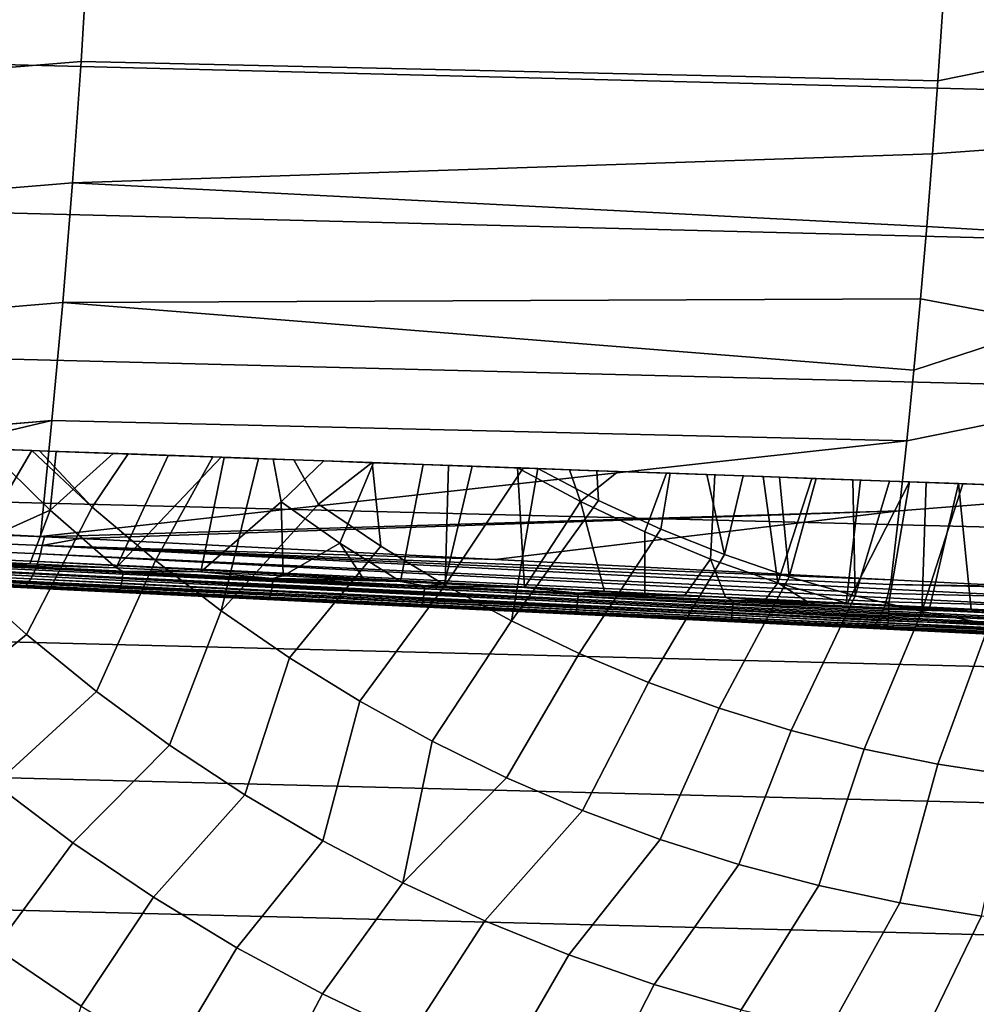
# Model space of a CAD drawing. Header units: metres. Extents: x -248 to 28, y -28 to 28.
# Tile 416 of 507: x -10 to -2, y -15 to -7. Entities that reach past the tile are written whole.
import ezdxf

# ---------------------------------------------------------------- set-up
doc = ezdxf.new("R2010")
doc.units = ezdxf.units.M
doc.layers.add('solid_10_061_053_XXX', color=7, linetype='CONTINUOUS')

msp = doc.modelspace()

# ---------------------------------------------------------------- linework, layer by layer
at = {"layer": 'solid_10_061_053_XXX'}
for points in [[(25.284929, -7.93235, -9.8), (-25.654243, -6.641504, -9.8), (-25.957792, -5.333158, -9.8), (25.654264, -6.641425, -9.8)], [(-9.667506, -5.945938, 161.116776), (-17.117186, -6.549905, 162.847351), (-17.186344, -7.614699, 162.57045), (-9.731503, -7.003611, 160.860779)], [(-9.667506, -5.945938, 161.116776), (-9.731503, -7.003611, 160.860779), (-2.338109, -7.168022, 158.936844), (-2.295956, -6.53129, 159.105545)], [(-1.064054, -6.124339, 158.880539), (-2.295956, -6.53129, 159.105545), (-2.338109, -7.168022, 158.936844), (-1.120143, -6.922044, 158.680267)], [(24.850672, -9.202921, -9.8), (-25.284903, -7.932432, -9.8), (-25.654243, -6.641504, -9.8), (25.284929, -7.93235, -9.8)], [(-1.120143, -6.922044, 158.680267), (-2.338109, -7.168022, 158.936844), (-2.384187, -7.800229, 158.752472), (-1.183057, -7.712707, 158.455627)], [(-9.731503, -7.003611, 160.860779), (-17.186344, -7.614699, 162.57045), (-17.265833, -8.667262, 162.252151), (-9.805897, -8.049693, 160.563202)], [(-9.731503, -7.003611, 160.860779), (-9.805897, -8.049693, 160.563202), (-2.384187, -7.800229, 158.752472), (-2.338109, -7.168022, 158.936844)], [(-1.252734, -8.495523, 158.206848), (-1.183057, -7.712707, 158.455627), (-2.384187, -7.800229, 158.752472), (-2.434158, -8.427499, 158.552551)], [(-9.805897, -8.049693, 160.563202), (-2.434158, -8.427499, 158.552551), (-2.384187, -7.800229, 158.752472)], [(24.352566, -10.449987, -9.8), (-24.850639, -9.203009, -9.8), (-25.284903, -7.932432, -9.8), (24.850672, -9.202921, -9.8)], [(-9.805897, -8.049693, 160.563202), (-17.265833, -8.667262, 162.252151), (-17.355513, -9.705905, 161.892975), (-9.890565, -9.08246, 160.224533)], [(-9.805897, -8.049693, 160.563202), (-9.890565, -9.08246, 160.224533), (-2.487973, -9.04941, 158.337219), (-2.434158, -8.427499, 158.552551)], [(-1.329094, -9.269708, 157.934174), (-1.252734, -8.495523, 158.206848), (-2.434158, -8.427499, 158.552551), (-2.487973, -9.04941, 158.337219)], [(-9.890565, -9.08246, 160.224533), (-17.355513, -9.705905, 161.892975), (-17.453671, -10.729011, 161.493042), (-9.985366, -10.100205, 159.845337)], [(-9.890565, -9.08246, 160.224533), (-9.985366, -10.100205, 159.845337), (-2.606964, -10.275488, 157.860886), (-2.54559, -9.665545, 158.106613)], [(-9.890565, -9.08246, 160.224533), (-2.54559, -9.665545, 158.106613), (-2.487973, -9.04941, 158.337219)], [(-1.329094, -9.269708, 157.934174), (-2.487973, -9.04941, 158.337219), (-2.54559, -9.665545, 158.106613)], [(23.791927, -11.67022, -9.8), (-24.352528, -10.450079, -9.8), (-24.850639, -9.203009, -9.8), (24.352566, -10.449987, -9.8)], [(-1.329094, -9.269708, 157.934174), (-2.54559, -9.665545, 158.106613), (-2.606964, -10.275488, 157.860886), (-1.412058, -10.034474, 157.637924)], [(-9.985366, -10.100205, 159.845337), (-17.453671, -10.729011, 161.493042), (-17.417755, -10.730821, 161.483032)], [(-17.372591, -10.733096, 161.470444), (-9.985366, -10.100205, 159.845337), (-17.417755, -10.730821, 161.483032)], [(-17.372591, -10.733096, 161.470444), (-13.474531, -10.92983, 160.380142), (-9.985366, -10.100205, 159.845337)], [(-13.474531, -10.92983, 160.380142), (-10.0834, -11.101521, 159.424332), (-9.985366, -10.100205, 159.845337)], [(-10.0834, -11.101521, 159.424332), (-2.606964, -10.275488, 157.860886), (-9.985366, -10.100205, 159.845337)], [(-1.412058, -10.034474, 157.637924), (-2.606964, -10.275488, 157.860886), (-2.672106, -10.878819, 157.600189), (-1.501545, -10.789042, 157.318375)], [(-10.047008, -11.103366, 159.414032), (-2.672106, -10.878819, 157.600189), (-2.606964, -10.275488, 157.860886), (-10.0834, -11.101521, 159.424332)], [(-11.49369, -10.311362, 148.103973), (-10.90072, -10.332574, 147.540253), (-10.15645, -10.359179, 147.836273), (-10.540462, -10.345437, 148.492203)], [(-10.540462, -10.345437, 148.492203), (-9.998307, -10.874741, 148.490341), (-10.948695, -11.299049, 147.927841), (-11.432454, -11.275789, 147.727234)], [(-10.785824, -11.427151, 147.116699), (-10.15645, -10.359179, 147.836273), (-10.90072, -10.332574, 147.540253), (-11.339881, -10.87754, 147.116699)], [(-10.205161, -11.948575, 147.116699), (-9.635878, -10.84841, 147.834854), (-10.15645, -10.359179, 147.836273), (-10.785824, -11.427151, 147.116699)], [(-10.540462, -10.345437, 148.492203), (-10.15645, -10.359179, 147.836273), (-10.09022, -10.361547, 147.861374), (-10.453724, -10.348538, 148.525528)], [(-9.948047, -10.366615, 148.713318), (-9.998307, -10.874741, 148.490341), (-10.540462, -10.345437, 148.492203)], [(-10.453724, -10.348538, 148.525528), (-9.948047, -10.366615, 148.713318), (-10.540462, -10.345437, 148.492203)], [(-10.453724, -10.348538, 148.525528), (-10.09022, -10.361547, 147.861374), (-9.324987, -10.388903, 148.137756), (-9.948047, -10.366615, 148.713318)], [(-10.09022, -10.361547, 147.861374), (-10.15645, -10.359179, 147.836273), (-9.635878, -10.84841, 147.834854)], [(-9.324987, -10.388903, 148.137756), (-10.09022, -10.361547, 147.861374), (-9.635878, -10.84841, 147.834854)], [(23.170242, -12.860395, -9.8), (-23.791882, -11.670311, -9.8), (-24.352528, -10.450079, -9.8), (23.791927, -11.67022, -9.8)], [(-9.948047, -10.366615, 148.713318), (-9.456919, -10.384172, 148.885239), (-9.998307, -10.874741, 148.490341)], [(-9.456919, -10.384172, 148.885239), (-8.982446, -10.401134, 149.041855), (-9.429259, -11.37228, 148.490082), (-9.998307, -10.874741, 148.490341)], [(-9.948047, -10.366615, 148.713318), (-9.324987, -10.388903, 148.137756), (-9.456919, -10.384172, 148.885239)], [(-9.324987, -10.388903, 148.137756), (-9.635878, -10.84841, 147.834854), (-9.090442, -11.309376, 147.834854), (-8.596397, -10.414949, 148.377502)], [(-9.456919, -10.384172, 148.885239), (-9.324987, -10.388903, 148.137756), (-8.596397, -10.414949, 148.377502), (-8.982446, -10.401134, 149.041855)], [(-8.982446, -10.401134, 149.041855), (-8.522971, -10.41756, 149.184692), (-9.429259, -11.37228, 148.490082)], [(-8.522971, -10.41756, 149.184692), (-8.497104, -10.418485, 149.192474), (-8.700061, -11.407392, 148.724792), (-9.429259, -11.37228, 148.490082)], [(-8.522986, -11.742948, 147.834854), (-8.202879, -10.429017, 148.49762), (-8.596397, -10.414949, 148.377502), (-9.090442, -11.309376, 147.834854)], [(-8.982446, -10.401134, 149.041855), (-8.596397, -10.414949, 148.377502), (-8.202879, -10.429017, 148.49762), (-8.522971, -10.41756, 149.184692)], [(-8.07607, -10.433537, 149.315399), (-8.006705, -10.80111, 149.191971), (-8.700061, -11.407392, 148.724792), (-8.497104, -10.418485, 149.192474)], [(-8.522986, -11.742948, 147.834854), (-7.684614, -10.822927, 148.495041), (-7.897358, -10.439939, 148.586533), (-8.202879, -10.429017, 148.49762)], [(-8.522971, -10.41756, 149.184692), (-8.202879, -10.429017, 148.49762), (-8.497104, -10.418485, 149.192474)], [(-8.497104, -10.418485, 149.192474), (-8.202879, -10.429017, 148.49762), (-7.897358, -10.439939, 148.586533), (-8.07607, -10.433537, 149.315399)], [(-8.07607, -10.433537, 149.315399), (-7.897358, -10.439939, 148.586533), (-7.221469, -10.464103, 148.769592), (-7.638911, -10.449164, 149.435547)], [(-8.07607, -10.433537, 149.315399), (-7.638911, -10.449164, 149.435547), (-8.006705, -10.80111, 149.191971)], [(-7.638911, -10.449164, 149.435547), (-7.20801, -10.464569, 149.546661), (-7.498983, -11.160237, 149.191711), (-8.006705, -10.80111, 149.191971)], [(-7.221469, -10.464103, 148.769592), (-7.897358, -10.439939, 148.586533), (-7.684614, -10.822927, 148.495041)], [(-7.638911, -10.449164, 149.435547), (-7.221469, -10.464103, 148.769592), (-7.20801, -10.464569, 149.546661)], [(-7.221469, -10.464103, 148.769592), (-7.684614, -10.822927, 148.495041), (-7.146172, -11.185762, 148.495041)], [(-7.20801, -10.464569, 149.546661), (-6.781243, -10.479827, 149.649597), (-6.975855, -11.490479, 149.193405), (-7.498983, -11.160237, 149.191711)], [(-7.221469, -10.464103, 148.769592), (-7.146172, -11.185762, 148.495041), (-6.59063, -11.521833, 148.495041), (-6.563147, -10.487638, 148.930298)], [(-6.781243, -10.479827, 149.649597), (-7.20801, -10.464569, 149.546661), (-7.221469, -10.464103, 148.769592), (-6.563147, -10.487638, 148.930298)], [(-6.781243, -10.479827, 149.649597), (-6.357452, -10.494977, 149.744888), (-6.595724, -11.508786, 149.280869), (-6.975855, -11.490479, 149.193405)], [(-6.781243, -10.479827, 149.649597), (-6.563147, -10.487638, 148.930298), (-5.917532, -10.510719, 149.07132), (-6.357452, -10.494977, 149.744888)], [(-6.357452, -10.494977, 149.744888), (-5.966115, -10.508968, 149.826813), (-5.90529, -11.542062, 149.425415), (-6.595724, -11.508786, 149.280869)], [(-6.563147, -10.487638, 148.930298), (-6.59063, -11.521833, 148.495041), (-5.917532, -10.510719, 149.07132)], [(-6.59063, -11.521833, 148.495041), (-6.019319, -11.830336, 148.495041), (-5.791919, -10.51521, 149.096878), (-5.917532, -10.510719, 149.07132)], [(-6.357452, -10.494977, 149.744888), (-5.917532, -10.510719, 149.07132), (-5.966115, -10.508968, 149.826813)], [(-6.019319, -11.830336, 148.495041), (-5.266761, -10.790631, 149.095749), (-5.791919, -10.51521, 149.096878)], [(-5.966115, -10.508968, 149.826813), (-5.917532, -10.510719, 149.07132), (-5.791919, -10.51521, 149.096878), (-5.936174, -10.510038, 149.832855)], [(-5.966115, -10.508968, 149.826813), (-5.424049, -10.79993, 149.826355), (-5.90529, -11.542062, 149.425415)], [(-5.516788, -10.525032, 149.913788), (-5.424049, -10.79993, 149.826355), (-5.966115, -10.508968, 149.826813)], [(-5.936174, -10.510038, 149.832855), (-5.516788, -10.525032, 149.913788), (-5.966115, -10.508968, 149.826813)], [(-5.936174, -10.510038, 149.832855), (-5.791919, -10.51521, 149.096878), (-5.280563, -10.533492, 149.194626), (-5.516788, -10.525032, 149.913788)], [(-5.280563, -10.533492, 149.194626), (-5.791919, -10.51521, 149.096878), (-5.266761, -10.790631, 149.095749)], [(-5.516788, -10.525032, 149.913788), (-5.280563, -10.533492, 149.194626), (-4.64868, -10.556083, 149.30159), (-5.098563, -10.539985, 149.987976)], [(-5.516788, -10.525032, 149.913788), (-5.098563, -10.539985, 149.987976), (-5.424049, -10.79993, 149.826355)], [(-5.280563, -10.533492, 149.194626), (-5.266761, -10.790631, 149.095749), (-4.729023, -11.036885, 149.095749), (-4.64868, -10.556083, 149.30159)], [(-5.098563, -10.539985, 149.987976), (-4.680883, -10.554917, 150.055603), (-4.868016, -11.062426, 149.826065), (-5.424049, -10.79993, 149.826355)], [(-5.098563, -10.539985, 149.987976), (-4.64868, -10.556083, 149.30159), (-4.680883, -10.554917, 150.055603)], [(-4.680883, -10.554917, 150.055603), (-4.263216, -10.56985, 150.116821), (-4.299358, -11.296316, 149.825775), (-4.868016, -11.062426, 149.826065)], [(-4.64868, -10.556083, 149.30159), (-4.729023, -11.036885, 149.095749), (-4.179811, -11.256361, 149.095749), (-4.333661, -10.567346, 149.349274)], [(-4.263216, -10.56985, 150.116821), (-4.680883, -10.554917, 150.055603), (-4.64868, -10.556083, 149.30159), (-4.333661, -10.567346, 149.349274)], [(-4.018881, -10.5786, 149.393204), (-4.333661, -10.567346, 149.349274), (-4.179811, -11.256361, 149.095749)], [(-4.263216, -10.56985, 150.116821), (-4.333661, -10.567346, 149.349274), (-4.018881, -10.5786, 149.393204)], [(-4.263216, -10.56985, 150.116821), (-3.845194, -10.584795, 150.171707), (-3.719546, -11.500998, 149.82547), (-4.299358, -11.296316, 149.825775)], [(-4.263216, -10.56985, 150.116821), (-4.018881, -10.5786, 149.393204), (-3.70398, -10.589858, 149.433426), (-3.845194, -10.584795, 150.171707)], [(-4.018881, -10.5786, 149.393204), (-4.179811, -11.256361, 149.095749), (-3.620459, -11.448527, 149.095749), (-3.70398, -10.589858, 149.433426)], [(-3.845194, -10.584795, 150.171707), (-3.70398, -10.589858, 149.433426), (-3.388837, -10.601126, 149.469986), (-3.426309, -10.599771, 150.220352)], [(-3.845194, -10.584795, 150.171707), (-3.426309, -10.599771, 150.220352), (-3.719546, -11.500998, 149.82547)], [(-3.426309, -10.599771, 150.220352), (-3.006027, -10.614798, 150.262802), (-3.130124, -11.675772, 149.825226), (-3.719546, -11.500998, 149.82547)], [(-3.388837, -10.601126, 149.469986), (-3.70398, -10.589858, 149.433426), (-3.620459, -11.448527, 149.095749)], [(-3.388837, -10.601126, 149.469986), (-3.620459, -11.448527, 149.095749), (-3.052322, -11.612916, 149.095749), (-3.073209, -10.61241, 149.502914)], [(-3.006027, -10.614798, 150.262802), (-3.426309, -10.599771, 150.220352), (-3.388837, -10.601126, 149.469986), (-3.073209, -10.61241, 149.502914)], [(-3.006027, -10.614798, 150.262802), (-2.583932, -10.629889, 150.299042), (-3.118752, -11.67632, 149.826279), (-3.130124, -11.675772, 149.825226)], [(-2.756986, -10.623716, 149.532211), (-3.073209, -10.61241, 149.502914), (-3.052322, -11.612916, 149.095749)], [(-3.006027, -10.614798, 150.262802), (-3.073209, -10.61241, 149.502914), (-2.756986, -10.623716, 149.532211)], [(-3.006027, -10.614798, 150.262802), (-2.756986, -10.623716, 149.532211), (-2.440085, -10.635046, 149.557877), (-2.583932, -10.629889, 150.299042)], [(-2.583932, -10.629889, 150.299042), (-2.76451, -11.693408, 149.856705), (-3.118752, -11.67632, 149.826279)], [(-2.440085, -10.635046, 149.557877), (-2.756986, -10.623716, 149.532211), (-3.052322, -11.612916, 149.095749), (-2.47678, -11.74913, 149.095749)], [(-2.583932, -10.629889, 150.299042), (-2.15977, -10.645055, 150.329041), (-2.408856, -11.710544, 149.88266), (-2.76451, -11.693408, 149.856705)], [(-2.583932, -10.629889, 150.299042), (-2.440085, -10.635046, 149.557877), (-2.122488, -10.646401, 149.579895), (-2.15977, -10.645055, 150.329041)], [(-2.122488, -10.646401, 149.579895), (-2.440085, -10.635046, 149.557877), (-2.47678, -11.74913, 149.095749)], [(-1.804214, -10.657781, 149.598251), (-2.122488, -10.646401, 149.579895), (-2.47678, -11.74913, 149.095749), (-1.895228, -11.856838, 149.095749)], [(-2.15977, -10.645055, 150.329041), (-2.05178, -11.727742, 149.904099), (-2.408856, -11.710544, 149.88266)], [(-1.733403, -10.660299, 150.352722), (-2.15977, -10.645055, 150.329041), (-2.122488, -10.646401, 149.579895), (-1.804214, -10.657781, 149.598251)], [(-2.15977, -10.645055, 150.329041), (-1.733403, -10.660299, 150.352722), (-1.693737, -11.745009, 149.920944), (-2.05178, -11.727742, 149.904099)], [(-6.019319, -11.830336, 148.495041), (-5.433605, -12.110532, 148.495041), (-4.729023, -11.036885, 149.095749), (-5.266761, -10.790631, 149.095749)], [(-1.597386, -11.532706, 156.9758), (-1.501545, -10.789042, 157.318375), (-2.672106, -10.878819, 157.600189), (-2.74097, -11.475149, 157.324707)], [(-17.462156, -10.93371, 161.361938), (-10.083826, -11.250779, 159.331512), (-10.067346, -11.179468, 159.377792), (-17.44595, -10.87081, 161.409393)], [(-17.44595, -10.87081, 161.409393), (-10.067346, -11.179468, 159.377792), (-10.047008, -11.103366, 159.414032), (-17.4314, -10.802917, 161.449997)], [(-17.4314, -10.802917, 161.449997), (-10.0834, -11.101521, 159.424332), (-13.474531, -10.92983, 160.380142)], [(-17.4314, -10.802917, 161.449997), (-10.047008, -11.103366, 159.414032), (-10.0834, -11.101521, 159.424332)], [(-9.998307, -10.874741, 148.490341), (-10.174372, -11.336385, 148.226959), (-10.948695, -11.299049, 147.927841)], [(-9.599326, -12.440527, 147.116699), (-9.090442, -11.309376, 147.834854), (-9.635878, -10.84841, 147.834854), (-10.205161, -11.948575, 147.116699)], [(-9.998307, -10.874741, 148.490341), (-9.429259, -11.37228, 148.490082), (-10.174372, -11.336385, 148.226959)], [(-8.006705, -10.80111, 149.191971), (-7.989082, -11.441648, 148.93251), (-8.700061, -11.407392, 148.724792)], [(-8.522986, -11.742948, 147.834854), (-7.934885, -12.148074, 147.834854), (-7.146172, -11.185762, 148.495041), (-7.684614, -10.822927, 148.495041)], [(-8.006705, -10.80111, 149.191971), (-7.498983, -11.160237, 149.191711), (-7.989082, -11.441648, 148.93251)], [(-5.424049, -10.79993, 149.826355), (-5.214591, -11.575352, 149.551804), (-5.90529, -11.542062, 149.425415)], [(-5.424049, -10.79993, 149.826355), (-4.868016, -11.062426, 149.826065), (-4.868329, -11.592013, 149.608414), (-5.214591, -11.575352, 149.551804)], [(-17.479836, -10.990893, 161.308212), (-10.102177, -11.31597, 159.277557), (-10.083826, -11.250779, 159.331512), (-17.462156, -10.93371, 161.361938)], [(-9.736907, -11.119093, 159.326233), (-2.672106, -10.878819, 157.600189), (-10.047008, -11.103366, 159.414032)], [(-9.736907, -11.119093, 159.326233), (-6.159035, -11.300875, 158.307892), (-2.672106, -10.878819, 157.600189)], [(-6.159035, -11.300875, 158.307892), (-2.74097, -11.475149, 157.324707), (-2.672106, -10.878819, 157.600189)], [(-17.518782, -11.085555, 161.184402), (-10.143489, -11.424613, 159.149551), (-10.122153, -11.374174, 159.216629), (-17.498783, -11.041703, 161.248795)], [(-17.498783, -11.041703, 161.248795), (-10.122153, -11.374174, 159.216629), (-10.102177, -11.31597, 159.277557), (-17.479836, -10.990893, 161.308212)], [(-5.433605, -12.110532, 148.495041), (-4.83489, -12.361751, 148.495041), (-4.179811, -11.256361, 149.095749), (-4.729023, -11.036885, 149.095749)], [(-17.560999, -11.150452, 161.043655), (-10.189086, -11.499621, 159.00058), (-10.165899, -11.466616, 159.077209), (-17.539598, -11.121943, 161.115753)], [(-17.539598, -11.121943, 161.115753), (-10.165899, -11.466616, 159.077209), (-10.143489, -11.424613, 159.149551), (-17.518782, -11.085555, 161.184402)], [(-10.067346, -11.179468, 159.377792), (-9.736907, -11.119093, 159.326233), (-10.047008, -11.103366, 159.414032)], [(-10.067346, -11.179468, 159.377792), (-6.159035, -11.300875, 158.307892), (-9.736907, -11.119093, 159.326233)], [(-4.868016, -11.062426, 149.826065), (-4.299358, -11.296316, 149.825775), (-4.521066, -11.608764, 149.66066), (-4.868329, -11.592013, 149.608414)], [(-10.236546, -11.537009, 158.838577), (-17.604551, -11.182607, 160.89241), (-17.626064, -11.185889, 160.815033), (-10.254993, -11.541142, 158.752853)], [(-10.254993, -11.541142, 158.752853), (-17.626064, -11.185889, 160.815033), (-13.717191, -11.374279, 159.725677)], [(-17.604551, -11.182607, 160.89241), (-10.236546, -11.537009, 158.838577), (-10.21274, -11.52319, 158.920685), (-17.582731, -11.170751, 160.968918)], [(-17.582731, -11.170751, 160.968918), (-10.21274, -11.52319, 158.920685), (-10.189086, -11.499621, 159.00058), (-17.560999, -11.150452, 161.043655)], [(-10.067346, -11.179468, 159.377792), (-10.083826, -11.250779, 159.331512), (-2.766584, -11.594784, 157.255417), (-2.757399, -11.556469, 157.280914)], [(-10.067346, -11.179468, 159.377792), (-2.748821, -11.516541, 157.304031), (-2.74097, -11.475149, 157.324707)], [(-10.067346, -11.179468, 159.377792), (-2.74097, -11.475149, 157.324707), (-6.159035, -11.300875, 158.307892)], [(-10.067346, -11.179468, 159.377792), (-2.757399, -11.556469, 157.280914), (-2.748821, -11.516541, 157.304031)], [(-7.498983, -11.160237, 149.191711), (-7.289074, -11.475379, 149.117096), (-7.989082, -11.441648, 148.93251)], [(-7.934885, -12.148074, 147.834854), (-7.327563, -12.523774, 147.834854), (-6.59063, -11.521833, 148.495041), (-7.146172, -11.185762, 148.495041)], [(-7.498983, -11.160237, 149.191711), (-6.975855, -11.490479, 149.193405), (-7.289074, -11.475379, 149.117096)], [(-10.64526, -11.33928, 148.039856), (-10.948695, -11.299049, 147.927841), (-10.174372, -11.336385, 148.226959)], [(-10.083826, -11.250779, 159.331512), (-10.102177, -11.31597, 159.277557), (-2.786626, -11.665977, 157.197708), (-2.776339, -11.631334, 157.227646)], [(-10.083826, -11.250779, 159.331512), (-2.776339, -11.631334, 157.227646), (-2.766584, -11.594784, 157.255417)], [(-4.83489, -12.361751, 148.495041), (-4.224607, -12.583391, 148.495041), (-3.620459, -11.448527, 149.095749), (-4.179811, -11.256361, 149.095749)], [(-4.299358, -11.296316, 149.825775), (-4.172626, -11.625553, 149.708572), (-4.521066, -11.608764, 149.66066)], [(-4.299358, -11.296316, 149.825775), (-3.719546, -11.500998, 149.82547), (-3.822809, -11.642396, 149.752182), (-4.172626, -11.625553, 149.708572)], [(-11.962619, -11.459132, 147.650787), (-10.707757, -11.519588, 148.175934), (-10.254993, -11.541142, 158.752853), (-13.717191, -11.374279, 159.725677)], [(-10.645251, -11.365971, 148.03653), (-9.373146, -11.427259, 148.497314), (-9.374837, -11.454066, 148.49852), (-10.646999, -11.392775, 148.037704)], [(-10.64526, -11.33928, 148.039856), (-10.174372, -11.336385, 148.226959), (-9.429259, -11.37228, 148.490082)], [(-10.64526, -11.33928, 148.039856), (-9.429259, -11.37228, 148.490082), (-9.372992, -11.400577, 148.500702)], [(-10.64526, -11.33928, 148.039856), (-9.372992, -11.400577, 148.500702), (-9.373146, -11.427259, 148.497314), (-10.645251, -11.365971, 148.03653)], [(-10.122153, -11.374174, 159.216629), (-10.143489, -11.424613, 159.149551), (-2.832262, -11.782886, 157.058731), (-2.820268, -11.757146, 157.096085)], [(-10.102177, -11.31597, 159.277557), (-10.122153, -11.374174, 159.216629), (-2.808634, -11.729007, 157.13179), (-2.797405, -11.698577, 157.16571)], [(-10.122153, -11.374174, 159.216629), (-2.820268, -11.757146, 157.096085), (-2.808634, -11.729007, 157.13179)], [(-10.102177, -11.31597, 159.277557), (-2.797405, -11.698577, 157.16571), (-2.786626, -11.665977, 157.197708)], [(-8.969813, -12.901792, 147.116699), (-8.522986, -11.742948, 147.834854), (-9.090442, -11.309376, 147.834854), (-9.599326, -12.440527, 147.116699)], [(-9.372992, -11.400577, 148.500702), (-9.429259, -11.37228, 148.490082), (-8.700061, -11.407392, 148.724792)], [(-11.738665, -12.132251, 146.342194), (-11.120416, -12.701343, 146.342194), (-10.205161, -11.948575, 147.116699), (-10.785824, -11.427151, 147.116699)], [(-10.661952, -11.465468, 148.067062), (-9.388347, -11.52683, 148.528381), (-9.395179, -11.545926, 148.546051), (-10.669637, -11.484524, 148.084412)], [(-10.655486, -11.443338, 148.053223), (-9.382561, -11.504667, 148.514297), (-9.388347, -11.52683, 148.528381), (-10.661952, -11.465468, 148.067062)], [(-10.650448, -11.418845, 148.043335), (-9.378009, -11.48015, 148.504227), (-9.382561, -11.504667, 148.514297), (-10.655486, -11.443338, 148.053223)], [(-10.646999, -11.392775, 148.037704), (-9.374837, -11.454066, 148.49852), (-9.378009, -11.48015, 148.504227), (-10.650448, -11.418845, 148.043335)], [(-10.165899, -11.466616, 159.077209), (-10.189086, -11.499621, 159.00058), (-2.882885, -11.859976, 156.895752), (-2.869931, -11.844745, 156.938217)], [(-10.143489, -11.424613, 159.149551), (-10.165899, -11.466616, 159.077209), (-2.857143, -11.826771, 156.97963), (-2.84457, -11.806124, 157.019852)], [(-10.165899, -11.466616, 159.077209), (-2.869931, -11.844745, 156.938217), (-2.857143, -11.826771, 156.97963)], [(-10.143489, -11.424613, 159.149551), (-2.84457, -11.806124, 157.019852), (-2.832262, -11.782886, 157.058731)], [(-9.374837, -11.454066, 148.49852), (-8.081754, -11.516368, 148.896698), (-8.084645, -11.542465, 148.902512), (-9.378009, -11.48015, 148.504227)], [(-9.373146, -11.427259, 148.497314), (-8.080121, -11.489557, 148.895493), (-8.081754, -11.516368, 148.896698), (-9.374837, -11.454066, 148.49852)], [(-9.372992, -11.400577, 148.500702), (-8.079801, -11.462883, 148.898911), (-8.080121, -11.489557, 148.895493), (-9.373146, -11.427259, 148.497314)], [(-9.372992, -11.400577, 148.500702), (-8.700061, -11.407392, 148.724792), (-8.079801, -11.462883, 148.898911)], [(-8.079801, -11.462883, 148.898911), (-8.700061, -11.407392, 148.724792), (-7.989082, -11.441648, 148.93251)], [(-8.079801, -11.462883, 148.898911), (-6.768762, -11.526052, 149.233566), (-6.76925, -11.552717, 149.230087), (-8.080121, -11.489557, 148.895493)], [(-8.079801, -11.462883, 148.898911), (-7.989082, -11.441648, 148.93251), (-7.289074, -11.475379, 149.117096)], [(-8.079801, -11.462883, 148.898911), (-7.289074, -11.475379, 149.117096), (-6.975855, -11.490479, 149.193405)], [(-8.079801, -11.462883, 148.898911), (-6.975855, -11.490479, 149.193405), (-6.768762, -11.526052, 149.233566)], [(-4.224607, -12.583391, 148.495041), (-3.604216, -12.774923, 148.495041), (-3.052322, -11.612916, 149.095749), (-3.620459, -11.448527, 149.095749)], [(-9.419641, -11.579285, 148.614304), (-9.428741, -11.58121, 148.639252), (-10.707757, -11.519588, 148.175934), (-10.697394, -11.517723, 148.151474)], [(-10.707757, -11.519588, 148.175934), (-9.428741, -11.58121, 148.639252), (-9.971275, -11.554815, 158.672806), (-10.254993, -11.541142, 158.752853)], [(-10.687648, -11.511078, 148.127304), (-9.411082, -11.572581, 148.589706), (-9.419641, -11.579285, 148.614304), (-10.697394, -11.517723, 148.151474)], [(-10.678295, -11.499891, 148.104706), (-9.40284, -11.561342, 148.566711), (-9.411082, -11.572581, 148.589706), (-10.687648, -11.511078, 148.127304)], [(-10.669637, -11.484524, 148.084412), (-9.395179, -11.545926, 148.546051), (-9.40284, -11.561342, 148.566711), (-10.678295, -11.499891, 148.104706)], [(-10.236546, -11.537009, 158.838577), (-10.254993, -11.541142, 158.752853), (-2.948355, -11.893289, 156.673874), (-2.935339, -11.892445, 156.718948)], [(-2.948355, -11.893289, 156.673874), (-10.254993, -11.541142, 158.752853), (-9.971275, -11.554815, 158.672806)], [(-10.21274, -11.52319, 158.920685), (-10.236546, -11.537009, 158.838577), (-2.922233, -11.888671, 156.763855), (-2.909087, -11.881982, 156.808411)], [(-10.236546, -11.537009, 158.838577), (-2.935339, -11.892445, 156.718948), (-2.922233, -11.888671, 156.763855)], [(-10.189086, -11.499621, 159.00058), (-10.21274, -11.52319, 158.920685), (-2.895954, -11.872405, 156.852432), (-2.882885, -11.859976, 156.895752)], [(-10.21274, -11.52319, 158.920685), (-2.909087, -11.881982, 156.808411), (-2.895954, -11.872405, 156.852432)], [(-9.971275, -11.554815, 158.672806), (-6.381663, -11.727818, 157.655533), (-2.948355, -11.893289, 156.673874)], [(-8.128625, -11.643851, 149.039627), (-6.81053, -11.707359, 149.376099), (-6.381663, -11.727818, 157.655533), (-9.971275, -11.554815, 158.672806)], [(-9.428741, -11.58121, 148.639252), (-8.128625, -11.643851, 149.039627), (-9.971275, -11.554815, 158.672806)], [(-9.395179, -11.545926, 148.546051), (-8.099764, -11.60834, 148.944946), (-8.10641, -11.623805, 148.965927), (-9.40284, -11.561342, 148.566711)], [(-9.388347, -11.52683, 148.528381), (-8.093797, -11.589202, 148.927032), (-8.099764, -11.60834, 148.944946), (-9.395179, -11.545926, 148.546051)], [(-9.382561, -11.504667, 148.514297), (-8.088703, -11.567006, 148.91272), (-8.093797, -11.589202, 148.927032), (-9.388347, -11.52683, 148.528381)], [(-9.378009, -11.48015, 148.504227), (-8.084645, -11.542465, 148.902512), (-8.088703, -11.567006, 148.91272), (-9.382561, -11.504667, 148.514297)], [(-8.084645, -11.542465, 148.902512), (-6.77343, -11.605642, 149.237198), (-6.776988, -11.630207, 149.247543), (-8.088703, -11.567006, 148.91272)], [(-8.081754, -11.516368, 148.896698), (-6.770823, -11.579532, 149.231323), (-6.77343, -11.605642, 149.237198), (-8.084645, -11.542465, 148.902512)], [(-8.080121, -11.489557, 148.895493), (-6.76925, -11.552717, 149.230087), (-6.770823, -11.579532, 149.231323), (-8.081754, -11.516368, 148.896698)], [(-7.327563, -12.523774, 147.834854), (-6.702492, -12.869138, 147.834854), (-6.019319, -11.830336, 148.495041), (-6.59063, -11.521833, 148.495041)], [(-6.768762, -11.526052, 149.233566), (-6.975855, -11.490479, 149.193405), (-6.595724, -11.508786, 149.280869)], [(-6.76925, -11.552717, 149.230087), (-5.443649, -11.616589, 149.500336), (-5.445162, -11.643406, 149.501572), (-6.770823, -11.579532, 149.231323)], [(-6.768762, -11.526052, 149.233566), (-5.442991, -11.589931, 149.503845), (-5.443649, -11.616589, 149.500336), (-6.76925, -11.552717, 149.230087)], [(-6.768762, -11.526052, 149.233566), (-6.595724, -11.508786, 149.280869), (-5.90529, -11.542062, 149.425415)], [(-6.768762, -11.526052, 149.233566), (-5.90529, -11.542062, 149.425415), (-5.442991, -11.589931, 149.503845)], [(-5.442991, -11.589931, 149.503845), (-5.90529, -11.542062, 149.425415), (-5.214591, -11.575352, 149.551804)], [(-3.719546, -11.500998, 149.82547), (-3.471601, -11.659343, 149.791412), (-3.822809, -11.642396, 149.752182)], [(-3.719546, -11.500998, 149.82547), (-3.130124, -11.675772, 149.825226), (-3.471601, -11.659343, 149.791412)], [(-2.748821, -11.516541, 157.304031), (-2.757399, -11.556469, 157.280914), (-1.312418, -11.628695, 156.833572), (-1.294227, -11.547997, 156.876999)], [(-2.748821, -11.516541, 157.304031), (-1.597386, -11.532706, 156.9758), (-2.74097, -11.475149, 157.324707)], [(-2.748821, -11.516541, 157.304031), (-1.294227, -11.547997, 156.876999), (-1.597386, -11.532706, 156.9758)], [(-8.120876, -11.64186, 149.014236), (-8.128625, -11.643851, 149.039627), (-9.428741, -11.58121, 148.639252), (-9.419641, -11.579285, 148.614304)], [(-9.411082, -11.572581, 148.589706), (-8.113524, -11.635098, 148.989273), (-8.120876, -11.64186, 149.014236), (-9.419641, -11.579285, 148.614304)], [(-9.40284, -11.561342, 148.566711), (-8.10641, -11.623805, 148.965927), (-8.113524, -11.635098, 148.989273), (-9.411082, -11.572581, 148.589706)], [(-8.113524, -11.635098, 148.989273), (-6.798057, -11.698481, 149.325043), (-6.804185, -11.7053, 149.350327), (-8.120876, -11.64186, 149.014236)], [(-8.10641, -11.623805, 148.965927), (-6.792088, -11.687132, 149.301407), (-6.798057, -11.698481, 149.325043), (-8.113524, -11.635098, 148.989273)], [(-8.099764, -11.60834, 148.944946), (-6.786469, -11.671618, 149.280167), (-6.792088, -11.687132, 149.301407), (-8.10641, -11.623805, 148.965927)], [(-8.093797, -11.589202, 148.927032), (-6.781381, -11.652437, 149.262024), (-6.786469, -11.671618, 149.280167), (-8.099764, -11.60834, 148.944946)], [(-8.088703, -11.567006, 148.91272), (-6.776988, -11.630207, 149.247543), (-6.781381, -11.652437, 149.262024), (-8.093797, -11.589202, 148.927032)], [(-6.776988, -11.630207, 149.247543), (-5.450532, -11.69412, 149.51796), (-5.454216, -11.716384, 149.532593), (-6.781381, -11.652437, 149.262024)], [(-6.77343, -11.605642, 149.237198), (-5.447481, -11.669531, 149.507523), (-5.450532, -11.69412, 149.51796), (-6.776988, -11.630207, 149.247543)], [(-6.770823, -11.579532, 149.231323), (-5.445162, -11.643406, 149.501572), (-5.447481, -11.669531, 149.507523), (-6.77343, -11.605642, 149.237198)], [(-5.443649, -11.616589, 149.500336), (-4.106468, -11.68102, 149.705582), (-4.10792, -11.70784, 149.706833), (-5.445162, -11.643406, 149.501572)], [(-5.442991, -11.589931, 149.503845), (-4.105638, -11.654371, 149.709122), (-4.106468, -11.68102, 149.705582), (-5.443649, -11.616589, 149.500336)], [(-5.442991, -11.589931, 149.503845), (-5.214591, -11.575352, 149.551804), (-4.868329, -11.592013, 149.608414)], [(-5.442991, -11.589931, 149.503845), (-4.868329, -11.592013, 149.608414), (-4.521066, -11.608764, 149.66066)], [(-5.442991, -11.589931, 149.503845), (-4.521066, -11.608764, 149.66066), (-4.172626, -11.625553, 149.708572)], [(-5.442991, -11.589931, 149.503845), (-4.172626, -11.625553, 149.708572), (-4.105638, -11.654371, 149.709122)], [(-4.105638, -11.654371, 149.709122), (-4.172626, -11.625553, 149.708572), (-3.822809, -11.642396, 149.752182)], [(-3.604216, -12.774923, 148.495041), (-2.9752, -12.935889, 148.495041), (-2.47678, -11.74913, 149.095749), (-3.052322, -11.612916, 149.095749)], [(-2.776339, -11.631334, 157.227646), (-2.786626, -11.665977, 157.197708), (-1.333345, -11.702944, 156.780853)], [(-2.766584, -11.594784, 157.255417), (-2.776339, -11.631334, 157.227646), (-1.333345, -11.702944, 156.780853), (-1.312418, -11.628695, 156.833572)], [(-2.757399, -11.556469, 157.280914), (-2.766584, -11.594784, 157.255417), (-1.312418, -11.628695, 156.833572)], [(22.489111, -14.017485, -9.8), (-23.170195, -12.860483, -9.8), (-23.791882, -11.670311, -9.8), (23.170242, -12.860395, -9.8)], [(-6.804185, -11.7053, 149.350327), (-6.81053, -11.707359, 149.376099), (-8.128625, -11.643851, 149.039627), (-8.120876, -11.64186, 149.014236)], [(-5.472699, -11.769456, 149.621765), (-5.477633, -11.771583, 149.647842), (-6.81053, -11.707359, 149.376099), (-6.804185, -11.7053, 149.350327)], [(-6.81053, -11.707359, 149.376099), (-5.477633, -11.771583, 149.647842), (-6.381663, -11.727818, 157.655533)], [(-6.798057, -11.698481, 149.325043), (-5.467808, -11.762576, 149.596237), (-5.472699, -11.769456, 149.621765), (-6.804185, -11.7053, 149.350327)], [(-6.792088, -11.687132, 149.301407), (-5.462996, -11.751171, 149.572372), (-5.467808, -11.762576, 149.596237), (-6.798057, -11.698481, 149.325043)], [(-6.786469, -11.671618, 149.280167), (-5.458416, -11.735607, 149.550919), (-5.462996, -11.751171, 149.572372), (-6.792088, -11.687132, 149.301407)], [(-6.781381, -11.652437, 149.262024), (-5.454216, -11.716384, 149.532593), (-5.458416, -11.735607, 149.550919), (-6.786469, -11.671618, 149.280167)], [(-5.454216, -11.716384, 149.532593), (-4.115458, -11.780891, 149.738083), (-4.118762, -11.800158, 149.756546), (-5.458416, -11.735607, 149.550919)], [(-5.450532, -11.69412, 149.51796), (-4.112489, -11.758594, 149.723343), (-4.115458, -11.780891, 149.738083), (-5.454216, -11.716384, 149.532593)], [(-5.447481, -11.669531, 149.507523), (-4.109949, -11.733979, 149.712814), (-4.112489, -11.758594, 149.723343), (-5.450532, -11.69412, 149.51796)], [(-5.445162, -11.643406, 149.501572), (-4.10792, -11.70784, 149.706833), (-4.109949, -11.733979, 149.712814), (-5.447481, -11.669531, 149.507523)], [(-4.10792, -11.70784, 149.706833), (-2.762275, -11.772681, 149.846588), (-2.764012, -11.798834, 149.8526), (-4.109949, -11.733979, 149.712814)], [(-4.106468, -11.68102, 149.705582), (-2.760884, -11.745857, 149.845337), (-2.762275, -11.772681, 149.846588), (-4.10792, -11.70784, 149.706833)], [(-4.105638, -11.654371, 149.709122), (-2.759881, -11.719218, 149.848892), (-2.760884, -11.745857, 149.845337), (-4.106468, -11.68102, 149.705582)], [(-4.105638, -11.654371, 149.709122), (-3.822809, -11.642396, 149.752182), (-3.471601, -11.659343, 149.791412)], [(-4.105638, -11.654371, 149.709122), (-3.471601, -11.659343, 149.791412), (-3.130124, -11.675772, 149.825226)], [(-4.105638, -11.654371, 149.709122), (-3.130124, -11.675772, 149.825226), (-3.118752, -11.67632, 149.826279)], [(-4.105638, -11.654371, 149.709122), (-3.118752, -11.67632, 149.826279), (-2.76451, -11.693408, 149.856705)], [(-4.105638, -11.654371, 149.709122), (-2.76451, -11.693408, 149.856705), (-2.759881, -11.719218, 149.848892)], [(-2.797405, -11.698577, 157.16571), (-2.808634, -11.729007, 157.13179), (-1.356692, -11.769584, 156.719681)], [(-2.786626, -11.665977, 157.197708), (-2.797405, -11.698577, 157.16571), (-1.356692, -11.769584, 156.719681), (-1.333345, -11.702944, 156.780853)], [(-2.759881, -11.719218, 149.848892), (-2.76451, -11.693408, 149.856705), (-2.408856, -11.710544, 149.88266)], [(-2.759881, -11.719218, 149.848892), (-1.40892, -11.784317, 149.922836), (-1.410096, -11.810947, 149.919281), (-2.760884, -11.745857, 149.845337)], [(-2.759881, -11.719218, 149.848892), (-2.408856, -11.710544, 149.88266), (-2.05178, -11.727742, 149.904099)], [(-2.759881, -11.719218, 149.848892), (-2.05178, -11.727742, 149.904099), (-1.693737, -11.745009, 149.920944)], [(-2.759881, -11.719218, 149.848892), (-1.693737, -11.745009, 149.920944), (-1.40892, -11.784317, 149.922836)], [(-8.318174, -13.331232, 147.116699), (-7.934885, -12.148074, 147.834854), (-8.522986, -11.742948, 147.834854), (-8.969813, -12.901792, 147.116699)], [(-5.477633, -11.771583, 149.647842), (-4.133146, -11.836367, 149.854218), (-2.948355, -11.893289, 156.673874), (-6.381663, -11.727818, 157.655533)], [(-4.12958, -11.834173, 149.827927), (-4.133146, -11.836367, 149.854218), (-5.477633, -11.771583, 149.647842), (-5.472699, -11.769456, 149.621765)], [(-5.467808, -11.762576, 149.596237), (-4.125938, -11.827234, 149.8022), (-4.12958, -11.834173, 149.827927), (-5.472699, -11.769456, 149.621765)], [(-5.462996, -11.751171, 149.572372), (-4.122293, -11.815773, 149.778152), (-4.125938, -11.827234, 149.8022), (-5.467808, -11.762576, 149.596237)], [(-5.458416, -11.735607, 149.550919), (-4.118762, -11.800158, 149.756546), (-4.122293, -11.815773, 149.778152), (-5.462996, -11.751171, 149.572372)], [(-4.118762, -11.800158, 149.756546), (-2.770689, -11.865116, 149.896561), (-2.773165, -11.880781, 149.918274), (-4.122293, -11.815773, 149.778152)], [(-4.115458, -11.780891, 149.738083), (-2.768288, -11.845806, 149.877991), (-2.770689, -11.865116, 149.896561), (-4.118762, -11.800158, 149.756546)], [(-4.112489, -11.758594, 149.723343), (-2.766038, -11.823473, 149.86319), (-2.768288, -11.845806, 149.877991), (-4.115458, -11.780891, 149.738083)], [(-4.109949, -11.733979, 149.712814), (-2.764012, -11.798834, 149.8526), (-2.766038, -11.823473, 149.86319), (-4.112489, -11.758594, 149.723343)], [(-2.9752, -12.935889, 148.495041), (-2.339066, -13.065903, 148.495041), (-1.895228, -11.856838, 149.095749), (-2.47678, -11.74913, 149.095749)], [(-2.84457, -11.806124, 157.019852), (-2.857143, -11.826771, 156.97963), (-1.409168, -11.876041, 156.575821)], [(-2.832262, -11.782886, 157.058731), (-2.84457, -11.806124, 157.019852), (-1.409168, -11.876041, 156.575821), (-1.382098, -11.827583, 156.650986)], [(-2.820268, -11.757146, 157.096085), (-2.832262, -11.782886, 157.058731), (-1.382098, -11.827583, 156.650986)], [(-2.808634, -11.729007, 157.13179), (-2.820268, -11.757146, 157.096085), (-1.382098, -11.827583, 156.650986), (-1.356692, -11.769584, 156.719681)], [(-2.764012, -11.798834, 149.8526), (-1.41287, -11.863941, 149.926559), (-1.41438, -11.888605, 149.93718), (-2.766038, -11.823473, 149.86319)], [(-2.762275, -11.772681, 149.846588), (-1.411427, -11.837775, 149.920532), (-1.41287, -11.863941, 149.926559), (-2.764012, -11.798834, 149.8526)], [(-2.760884, -11.745857, 149.845337), (-1.410096, -11.810947, 149.919281), (-1.411427, -11.837775, 149.920532), (-2.762275, -11.772681, 149.846588)], [(-6.702492, -12.869138, 147.834854), (-6.061185, -13.183329, 147.834854), (-5.433605, -12.110532, 148.495041), (-6.019319, -11.830336, 148.495041)], [(-4.12958, -11.834173, 149.827927), (-2.778023, -11.8993, 149.968307), (-2.780267, -11.901556, 149.994736), (-4.133146, -11.836367, 149.854218)], [(-4.133146, -11.836367, 149.854218), (-2.780267, -11.901556, 149.994736), (-1.525439, -11.961867, 156.235107), (-2.948355, -11.893289, 156.673874)], [(-4.125938, -11.827234, 149.8022), (-2.775636, -11.8923, 149.942444), (-2.778023, -11.8993, 149.968307), (-4.12958, -11.834173, 149.827927)], [(-4.122293, -11.815773, 149.778152), (-2.773165, -11.880781, 149.918274), (-2.775636, -11.8923, 149.942444), (-4.125938, -11.827234, 149.8022)], [(-2.935339, -11.892445, 156.718948), (-2.948355, -11.893289, 156.673874), (-1.525439, -11.961867, 156.235107), (-1.496073, -11.957455, 156.3237)], [(-2.922233, -11.888671, 156.763855), (-2.935339, -11.892445, 156.718948), (-1.496073, -11.957455, 156.3237)], [(-2.909087, -11.881982, 156.808411), (-2.922233, -11.888671, 156.763855), (-1.496073, -11.957455, 156.3237), (-1.466601, -11.941484, 156.410904)], [(-2.895954, -11.872405, 156.852432), (-2.909087, -11.881982, 156.808411), (-1.466601, -11.941484, 156.410904)], [(-2.882885, -11.859976, 156.895752), (-2.895954, -11.872405, 156.852432), (-1.466601, -11.941484, 156.410904), (-1.437482, -11.914206, 156.495377)], [(-2.869931, -11.844745, 156.938217), (-2.882885, -11.859976, 156.895752), (-1.437482, -11.914206, 156.495377)], [(-2.857143, -11.826771, 156.97963), (-2.869931, -11.844745, 156.938217), (-1.437482, -11.914206, 156.495377), (-1.409168, -11.876041, 156.575821)], [(-2.775636, -11.8923, 149.942444), (-1.420112, -11.957618, 150.016647), (-1.421237, -11.964679, 150.042572), (-2.778023, -11.8993, 149.968307)], [(-2.773165, -11.880781, 149.918274), (-1.41882, -11.946043, 149.992401), (-1.420112, -11.957618, 150.016647), (-2.775636, -11.8923, 149.942444)], [(-2.770689, -11.865116, 149.896561), (-1.417404, -11.930326, 149.970627), (-1.41882, -11.946043, 149.992401), (-2.773165, -11.880781, 149.918274)], [(-2.768288, -11.845806, 149.877991), (-1.415907, -11.910974, 149.952026), (-1.417404, -11.930326, 149.970627), (-2.770689, -11.865116, 149.896561)], [(-2.766038, -11.823473, 149.86319), (-1.41438, -11.888605, 149.93718), (-1.415907, -11.910974, 149.952026), (-2.768288, -11.845806, 149.877991)], [(-2.339066, -13.065903, 148.495041), (-1.697335, -13.164653, 148.495041), (-1.309078, -11.935779, 149.095749), (-1.895228, -11.856838, 149.095749)], [(-11.120416, -12.701343, 146.342194), (-10.474615, -13.238965, 146.342194), (-9.599326, -12.440527, 147.116699), (-10.205161, -11.948575, 147.116699)], [(-2.778023, -11.8993, 149.968307), (-1.421237, -11.964679, 150.042572), (-1.422144, -11.967, 150.069077), (-2.780267, -11.901556, 149.994736)], [(-2.780267, -11.901556, 149.994736), (-1.422144, -11.967, 150.069077), (-0.118515, -12.029677, 155.742401), (-1.525439, -11.961867, 156.235107)], [(-7.646018, -13.727789, 147.116699), (-7.327563, -12.523774, 147.834854), (-7.934885, -12.148074, 147.834854), (-8.318174, -13.331232, 147.116699)], [(-6.061185, -13.183329, 147.834854), (-5.405196, -13.465585, 147.834854), (-4.83489, -12.361751, 148.495041), (-5.433605, -12.110532, 148.495041)], [(-5.405196, -13.465585, 147.834854), (-4.736113, -13.715223, 147.834854), (-4.224607, -12.583391, 148.495041), (-4.83489, -12.361751, 148.495041)], [(-10.474615, -13.238965, 146.342194), (-9.802862, -13.743786, 146.342194), (-8.969813, -12.901792, 147.116699), (-9.599326, -12.440527, 147.116699)], [(-6.955001, -14.090484, 147.116699), (-6.702492, -12.869138, 147.834854), (-7.327563, -12.523774, 147.834854), (-7.646018, -13.727789, 147.116699)], [(-4.736113, -13.715223, 147.834854), (-4.055559, -13.931639, 147.834854), (-3.604216, -12.774923, 148.495041), (-4.224607, -12.583391, 148.495041)], [(-4.055559, -13.931639, 147.834854), (-3.36518, -14.114307, 147.834854), (-2.9752, -12.935889, 148.495041), (-3.604216, -12.774923, 148.495041)], [(21.750252, -15.138578, -9.8), (-22.489058, -14.01757, -9.8), (-23.170195, -12.860483, -9.8), (22.489111, -14.017485, -9.8)], [(-9.802862, -13.743786, 146.342194), (-9.106821, -14.214555, 146.342194), (-8.318174, -13.331232, 147.116699), (-8.969813, -12.901792, 147.116699)], [(-6.955001, -14.090484, 147.116699), (-6.061185, -13.183329, 147.834854), (-6.702492, -12.869138, 147.834854)], [(-3.36518, -14.114307, 147.834854), (-2.66665, -14.262787, 147.834854), (-2.339066, -13.065903, 148.495041), (-2.9752, -12.935889, 148.495041)], [(-2.66665, -14.262787, 147.834854), (-1.96166, -14.376718, 147.834854), (-1.697335, -13.164653, 148.495041), (-2.339066, -13.065903, 148.495041)], [(-11.191148, -14.112927, 145.513077), (-10.474664, -14.652575, 145.513077), (-9.802862, -13.743786, 146.342194), (-10.474615, -13.238965, 146.342194)], [(-6.955001, -14.090484, 147.116699), (-6.246828, -14.418423, 147.116699), (-5.405196, -13.465585, 147.834854), (-6.061185, -13.183329, 147.834854)], [(-9.106821, -14.214555, 146.342194), (-8.388216, -14.650105, 146.342194), (-7.646018, -13.727789, 147.116699), (-8.318174, -13.331232, 147.116699)], [(-6.246828, -14.418423, 147.116699), (-5.523247, -14.710795, 147.116699), (-4.736113, -13.715223, 147.834854), (-5.405196, -13.465585, 147.834854)], [(-10.474664, -14.652575, 145.513077), (-9.732201, -15.155883, 145.513077), (-9.106821, -14.214555, 146.342194), (-9.802862, -13.743786, 146.342194)], [(-8.388216, -14.650105, 146.342194), (-7.648829, -15.049357, 146.342194), (-6.955001, -14.090484, 147.116699), (-7.646018, -13.727789, 147.116699)], [(-5.523247, -14.710795, 147.116699), (-4.786042, -14.966883, 147.116699), (-4.055559, -13.931639, 147.834854), (-4.736113, -13.715223, 147.834854)], [(-4.786042, -14.966883, 147.116699), (-4.037031, -15.186051, 147.116699), (-3.36518, -14.114307, 147.834854), (-4.055559, -13.931639, 147.834854)], [(20.955542, -16.220827, -9.8), (-21.750195, -15.138661, -9.8), (-22.489058, -14.01757, -9.8), (21.750252, -15.138578, -9.8)], [(-7.648829, -15.049357, 146.342194), (-6.89049, -15.411324, 146.342194), (-6.246828, -14.418423, 147.116699), (-6.955001, -14.090484, 147.116699)], [(-4.037031, -15.186051, 147.116699), (-3.278062, -15.367761, 147.116699), (-2.66665, -14.262787, 147.834854), (-3.36518, -14.114307, 147.834854)], [(-9.732201, -15.155883, 145.513077), (-8.965602, -15.621603, 145.513077), (-8.388216, -14.650105, 146.342194), (-9.106821, -14.214555, 146.342194)], [(-3.278062, -15.367761, 147.116699), (-2.511008, -15.511563, 147.116699), (-1.96166, -14.376718, 147.834854), (-2.66665, -14.262787, 147.834854)], [(-6.89049, -15.411324, 146.342194), (-6.115079, -15.735106, 146.342194), (-5.523247, -14.710795, 147.116699), (-6.246828, -14.418423, 147.116699)], [(-2.511008, -15.511563, 147.116699), (-1.737759, -15.617105, 147.116699), (-1.251919, -14.455823, 147.834854), (-1.96166, -14.376718, 147.834854)], [(-10.474664, -14.652575, 145.513077), (-10.873788, -15.703662, 144.631226), (-10.065368, -16.233688, 144.631226), (-9.732201, -15.155883, 145.513077)], [(-8.965602, -15.621603, 145.513077), (-8.176768, -16.048582, 145.513077), (-7.648829, -15.049357, 146.342194), (-8.388216, -14.650105, 146.342194)], [(-6.115079, -15.735106, 146.342194), (-5.324518, -16.019901, 146.342194), (-4.786042, -14.966883, 147.116699), (-5.523247, -14.710795, 147.116699)], [(-5.324518, -16.019901, 146.342194), (-4.520764, -16.265007, 146.342194), (-4.037031, -15.186051, 147.116699), (-4.786042, -14.966883, 147.116699)], [(-8.176768, -16.048582, 145.513077), (-7.367655, -16.435759, 145.513077), (-6.89049, -15.411324, 146.342194), (-7.648829, -15.049357, 146.342194)]]:
    msp.add_3dface(points, dxfattribs=at)

doc.saveas('drawing.dxf')
